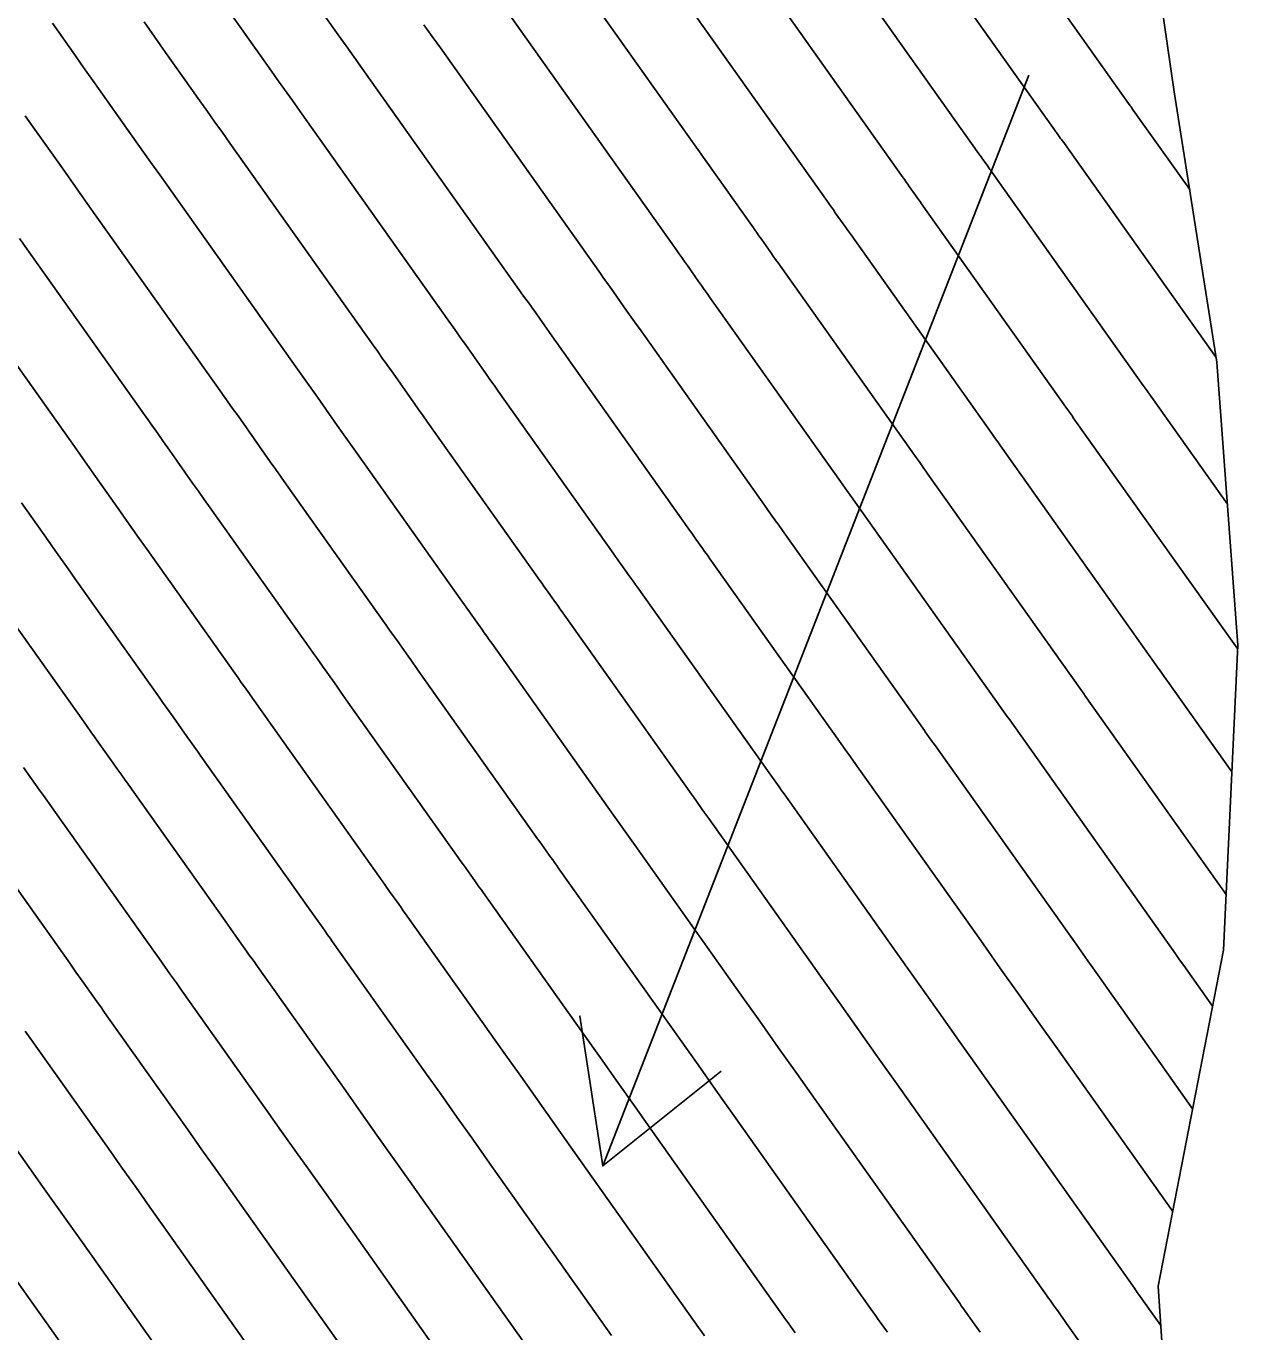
# Model space of a CAD drawing. Extents: x 954385 to 988206, y 1868364 to 1924553.
# Drawn here: x 956217.4 to 956265.4, y 1922619.2 to 1922670.9 of the extents above; entities that cross this region are included whole.
import ezdxf

# ---------------------------------------------------------------- set-up
doc = ezdxf.new("R2010")
doc.units = 0
for name, color, linetype in [('24', 7, 'Continuous'), ('26', 7, 'Continuous'), ('6', 7, 'Continuous'), ('7', 7, 'Continuous')]:
    doc.layers.add(name, color=color, linetype=linetype)

msp = doc.modelspace()

# ---------------------------------------------------------------- linework, layer by layer
at = {"layer": '24'}
msp.add_lwpolyline([(956261.325, 1922679.035), (956262.891, 1922668.269), (956264.571, 1922657.574), (956265.406, 1922646.361), (956264.837, 1922634.29), (956262.253, 1922620.986), (956263.006, 1922609.723), (956264.016, 1922598.617), (956264.273, 1922587.051), (956263.069, 1922577.053), (956262.76, 1922574.402), (956255.98, 1922558.531), (956251.505, 1922544.069), (956246.195, 1922529.097)], dxfattribs=at)
at = {"layer": '26'}
msp.add_lwpolyline([(956257.131, 1922668.928), (956240.268, 1922625.748), (956239.364, 1922631.68), (956240.268, 1922625.748), (956244.952, 1922629.497)], dxfattribs=at)
at = {"layer": '6'}
for points in [[(956264.99, 1922651.95), (956261.771, 1922656.488), (956261.656, 1922656.65), (956255.68, 1922665.077), (956255.636, 1922665.139), (956255.592, 1922665.201), (956255.548, 1922665.263), (956255.505, 1922665.325), (956255.33, 1922665.574), (956255.286, 1922665.636), (956255.242, 1922665.698), (956255.198, 1922665.76), (956255.155, 1922665.822), (956247.726, 1922676.298)], [(956263.616, 1922628.004), (956260.848, 1922631.914), (956260.386, 1922632.565), (956259.925, 1922633.217), (956259.463, 1922633.868), (956259.002, 1922634.52), (956253.397, 1922642.426), (956253.299, 1922642.565), (956253.035, 1922642.937), (956253.002, 1922642.983), (956247.383, 1922650.905), (956247.324, 1922650.988), (956247.265, 1922651.071), (956247.206, 1922651.154), (956247.147, 1922651.237), (956246.912, 1922651.569), (956246.794, 1922651.736), (956246.676, 1922651.902), (956241.716, 1922658.897), (956241.587, 1922659.079), (956241.458, 1922659.261), (956241.33, 1922659.443), (956241.201, 1922659.625), (956240.688, 1922660.355), (956240.559, 1922660.537), (956240.431, 1922660.719), (956240.302, 1922660.901), (956240.173, 1922661.083), (956233.843, 1922670.01), (956233.517, 1922670.469), (956233.192, 1922670.927)], [(956217.412, 1922667.317), (956217.657, 1922666.971), (956218.843, 1922665.298), (956219.122, 1922664.904), (956219.401, 1922664.51), (956219.68, 1922664.116), (956219.96, 1922663.722), (956225.191, 1922656.344), (956225.405, 1922656.042), (956225.619, 1922655.74), (956225.832, 1922655.438), (956226.046, 1922655.135), (956226.898, 1922653.925), (956227.111, 1922653.622), (956227.324, 1922653.32), (956227.538, 1922653.018), (956227.752, 1922652.716), (956231.697, 1922647.153), (956231.805, 1922647.001), (956231.913, 1922646.848), (956232.021, 1922646.696), (956232.129, 1922646.543), (956232.562, 1922645.933), (956232.67, 1922645.78), (956232.778, 1922645.628), (956232.886, 1922645.475), (956232.994, 1922645.323), (956237.625, 1922638.795), (956237.846, 1922638.483), (956238.215, 1922637.964), (956238.288, 1922637.86), (956238.362, 1922637.756), (956238.436, 1922637.652), (956238.51, 1922637.548), (956242.62, 1922631.749), (956243.329, 1922630.748), (956244.039, 1922629.747), (956244.748, 1922628.745), (956245.457, 1922627.744), (956250.962, 1922619.97), (956251.033, 1922619.869), (956251.104, 1922619.769), (956251.175, 1922619.668), (956251.247, 1922619.567), (956251.534, 1922619.162)], [(956233.717, 1922618.418), (956229.342, 1922624.597), (956228.748, 1922625.437), (956228.153, 1922626.276), (956227.558, 1922627.116), (956226.963, 1922627.955), (956223.622, 1922632.669), (956223.507, 1922632.831), (956223.393, 1922632.992), (956223.278, 1922633.154), (956223.163, 1922633.315), (956222.705, 1922633.961), (956222.476, 1922634.285), (956222.247, 1922634.608), (956218.606, 1922639.74), (956218.449, 1922639.962), (956218.291, 1922640.184), (956218.134, 1922640.406), (956217.976, 1922640.628), (956217.347, 1922641.517)]]:
    msp.add_lwpolyline(points, dxfattribs=at)
at = {"layer": '7'}
for points in [[(956263.499, 1922664.4), (956261.266, 1922667.55), (956261.236, 1922667.592), (956261.177, 1922667.675), (956261.147, 1922667.717), (956253.279, 1922678.814)], [(956250.502, 1922677.556), (956258.151, 1922666.77), (956258.178, 1922666.732), (956258.205, 1922666.694), (956258.231, 1922666.656), (956258.258, 1922666.618), (956258.365, 1922666.465), (956258.392, 1922666.427), (956258.419, 1922666.389), (956258.446, 1922666.351), (956258.473, 1922666.313), (956264.543, 1922657.753)], [(956244.949, 1922675.041), (956252.158, 1922664.874), (956252.219, 1922664.788), (956252.28, 1922664.702), (956252.341, 1922664.616), (956252.401, 1922664.53), (956252.644, 1922664.185), (956252.705, 1922664.099), (956252.765, 1922664.013), (956252.826, 1922663.927), (956252.887, 1922663.841), (956258.66, 1922655.7), (956258.738, 1922655.591), (956258.854, 1922655.426), (956258.893, 1922655.371), (956265.306, 1922646.332), (956265.398, 1922646.201)], [(956242.172, 1922673.783), (956249.162, 1922663.926), (956249.24, 1922663.816), (956249.318, 1922663.706), (956249.395, 1922663.596), (956249.473, 1922663.486), (956249.783, 1922663.045), (956249.861, 1922662.935), (956249.939, 1922662.825), (956250.017, 1922662.715), (956250.094, 1922662.605), (956255.664, 1922654.751), (956255.752, 1922654.627), (956255.928, 1922654.379), (956256.016, 1922654.255), (956262.229, 1922645.496), (956262.33, 1922645.353), (956265.17, 1922641.347)], [(956262.826, 1922623.938), (956258.267, 1922630.377), (956257.508, 1922631.45), (956256.748, 1922632.523), (956255.987, 1922633.596), (956255.227, 1922634.668), (956250.42, 1922641.45), (956250.338, 1922641.566), (956250.256, 1922641.682), (956250.009, 1922642.03), (956249.927, 1922642.146), (956244.505, 1922649.789), (956244.436, 1922649.886), (956244.368, 1922649.982), (956244.299, 1922650.079), (956244.23, 1922650.176), (956243.955, 1922650.564), (956243.818, 1922650.758), (956243.68, 1922650.952), (956238.923, 1922657.661), (956238.777, 1922657.867), (956238.632, 1922658.073), (956238.486, 1922658.279), (956238.341, 1922658.485), (956237.759, 1922659.311), (956237.614, 1922659.517), (956237.468, 1922659.723), (956237.323, 1922659.929), (956237.177, 1922660.135), (956231.066, 1922668.753), (956230.75, 1922669.198), (956230.434, 1922669.644), (956230.118, 1922670.09), (956229.802, 1922670.535), (956228.269, 1922672.699)], [(956239.396, 1922672.525), (956246.166, 1922662.979), (956246.26, 1922662.845), (956246.355, 1922662.711), (956246.45, 1922662.576), (956246.545, 1922662.442), (956246.923, 1922661.905), (956247.017, 1922661.771), (956247.112, 1922661.637), (956247.207, 1922661.503), (956247.302, 1922661.369), (956252.668, 1922653.801), (956252.786, 1922653.635), (956252.981, 1922653.359), (956253.06, 1922653.249), (956253.138, 1922653.138), (956259.153, 1922644.658), (956259.319, 1922644.424), (956259.353, 1922644.377), (956264.941, 1922636.494)], [(956225.616, 1922671.267), (956227.062, 1922669.226), (956227.369, 1922668.793), (956227.676, 1922668.36), (956227.983, 1922667.928), (956228.289, 1922667.495), (956234.18, 1922659.188), (956234.343, 1922658.958), (956234.506, 1922658.727), (956234.669, 1922658.497), (956234.831, 1922658.267), (956235.48, 1922657.345), (956235.642, 1922657.115), (956235.805, 1922656.884), (956235.968, 1922656.654), (956236.13, 1922656.424), (956240.685, 1922650.002), (956240.763, 1922649.891), (956240.842, 1922649.781), (956240.92, 1922649.67), (956240.999, 1922649.559), (956241.313, 1922649.115), (956241.392, 1922649.005), (956241.47, 1922648.894), (956241.549, 1922648.783), (956241.627, 1922648.672), (956246.851, 1922641.308), (956247.048, 1922641.03), (956247.245, 1922640.753), (956247.344, 1922640.614), (956247.442, 1922640.475), (956252.014, 1922634.025), (956252.792, 1922632.927), (956253.57, 1922631.829), (956254.348, 1922630.73), (956255.126, 1922629.632), (956261.308, 1922620.901), (956261.426, 1922620.734), (956261.473, 1922620.669), (956262.357, 1922619.423)], [(956264.406, 1922632.07), (956263.428, 1922633.451), (956263.265, 1922633.681), (956263.102, 1922633.911), (956262.939, 1922634.141), (956262.776, 1922634.371), (956256.375, 1922643.402), (956256.276, 1922643.541), (956256.078, 1922643.821), (956250.26, 1922652.022), (956250.162, 1922652.16), (956250.064, 1922652.298), (956249.868, 1922652.575), (956249.77, 1922652.713), (956249.672, 1922652.851), (956244.509, 1922660.133), (956244.397, 1922660.291), (956244.285, 1922660.449), (956244.173, 1922660.607), (956244.062, 1922660.765), (956243.616, 1922661.398), (956243.505, 1922661.557), (956243.393, 1922661.715), (956243.281, 1922661.873), (956243.169, 1922662.031), (956236.619, 1922671.268)], [(956255.2, 1922619.167), (956255.003, 1922619.444), (956254.906, 1922619.582), (956254.808, 1922619.719), (956254.608, 1922620.001), (956254.559, 1922620.071), (956254.509, 1922620.14), (956254.46, 1922620.21), (956254.41, 1922620.28), (956248.68, 1922628.373), (956247.948, 1922629.407), (956247.216, 1922630.441), (956246.484, 1922631.474), (956245.751, 1922632.508), (956241.487, 1922638.523), (956241.356, 1922638.708), (956241.225, 1922638.893), (956240.897, 1922639.356), (956240.7, 1922639.633), (956235.872, 1922646.439), (956235.774, 1922646.578), (956235.675, 1922646.716), (956235.577, 1922646.855), (956235.479, 1922646.994), (956235.086, 1922647.548), (956234.988, 1922647.687), (956234.889, 1922647.826), (956234.791, 1922647.964), (956234.693, 1922648.103), (956230.545, 1922653.952), (956230.348, 1922654.23), (956230.151, 1922654.508), (956229.955, 1922654.787), (956229.759, 1922655.065), (956228.974, 1922656.179), (956228.778, 1922656.458), (956228.581, 1922656.736), (956228.385, 1922657.014), (956228.188, 1922657.292), (956222.736, 1922664.98), (956222.448, 1922665.387), (956222.159, 1922665.794), (956221.871, 1922666.2), (956221.582, 1922666.607), (956220.31, 1922668.403), (956220.081, 1922668.726), (956219.853, 1922669.049), (956219.624, 1922669.373), (956219.396, 1922669.696), (956218.484, 1922670.991)], [(956222.113, 1922671.038), (956222.325, 1922670.737), (956222.538, 1922670.436), (956222.75, 1922670.136), (956222.963, 1922669.835), (956224.322, 1922667.917), (956224.62, 1922667.497), (956224.918, 1922667.077), (956225.215, 1922666.657), (956225.513, 1922666.237), (956231.184, 1922658.24), (956231.364, 1922657.986), (956231.544, 1922657.732), (956231.723, 1922657.477), (956231.902, 1922657.223), (956232.619, 1922656.205), (956232.798, 1922655.951), (956232.978, 1922655.696), (956233.158, 1922655.442), (956233.338, 1922655.188), (956237.689, 1922649.053), (956237.777, 1922648.928), (956237.865, 1922648.803), (956237.954, 1922648.678), (956238.042, 1922648.554), (956238.396, 1922648.055), (956238.484, 1922647.93), (956238.573, 1922647.805), (956238.661, 1922647.68), (956238.75, 1922647.556), (956243.776, 1922640.47), (956243.948, 1922640.228), (956244.235, 1922639.823), (956244.35, 1922639.661), (956244.465, 1922639.499), (956248.883, 1922633.266), (956249.638, 1922632.201), (956250.393, 1922631.135), (956251.148, 1922630.069), (956251.903, 1922629.002), (956257.859, 1922620.591), (956257.915, 1922620.512), (956257.97, 1922620.434), (956258.109, 1922620.238), (956258.191, 1922620.122), (956258.328, 1922619.929), (956258.409, 1922619.815), (956258.544, 1922619.625), (956258.598, 1922619.549), (956258.625, 1922619.511), (956262.739, 1922613.721)], [(956247.885, 1922619.134), (956247.792, 1922619.265), (956247.699, 1922619.397), (956247.606, 1922619.528), (956247.513, 1922619.659), (956242.234, 1922627.114), (956241.548, 1922628.083), (956240.862, 1922629.052), (956240.175, 1922630.021), (956239.488, 1922630.99), (956235.532, 1922636.572), (956235.45, 1922636.688), (956235.368, 1922636.803), (956235.286, 1922636.918), (956235.204, 1922637.034), (956234.795, 1922637.611), (956234.631, 1922637.842), (956234.549, 1922637.958), (956230.117, 1922644.206), (956229.999, 1922644.372), (956229.881, 1922644.539), (956229.763, 1922644.705), (956229.645, 1922644.872), (956229.173, 1922645.538), (956229.055, 1922645.704), (956228.937, 1922645.871), (956228.819, 1922646.037), (956228.701, 1922646.204), (956224.959, 1922651.48), (956224.728, 1922651.806), (956224.498, 1922652.132), (956224.267, 1922652.458), (956224.037, 1922652.785), (956223.117, 1922654.091), (956222.887, 1922654.418), (956222.657, 1922654.744), (956222.426, 1922655.07), (956222.195, 1922655.396), (956217.183, 1922662.465)], [(956214.406, 1922661.207), (956219.199, 1922654.449), (956219.447, 1922654.099), (956219.694, 1922653.749), (956219.942, 1922653.398), (956220.189, 1922653.048), (956221.176, 1922651.645), (956221.424, 1922651.294), (956221.671, 1922650.944), (956221.919, 1922650.594), (956222.166, 1922650.244), (956225.705, 1922645.254), (956225.833, 1922645.074), (956225.961, 1922644.893), (956226.088, 1922644.713), (956226.216, 1922644.532), (956226.728, 1922643.811), (956226.855, 1922643.631), (956226.983, 1922643.45), (956227.111, 1922643.27), (956227.239, 1922643.09), (956231.474, 1922637.12), (956231.654, 1922636.866), (956231.834, 1922636.612), (956232.194, 1922636.104), (956232.284, 1922635.977), (956232.374, 1922635.85), (956232.464, 1922635.723), (956232.554, 1922635.596), (956236.357, 1922630.232), (956237.021, 1922629.295), (956237.684, 1922628.358), (956238.348, 1922627.422), (956239.011, 1922626.485), (956244.064, 1922619.349), (956244.179, 1922619.187), (956244.293, 1922619.025)], [(956240.615, 1922619.038), (956235.788, 1922625.856), (956235.148, 1922626.76), (956234.507, 1922627.664), (956233.867, 1922628.569), (956233.226, 1922629.473), (956229.577, 1922634.621), (956229.479, 1922634.759), (956229.38, 1922634.898), (956229.282, 1922635.036), (956229.184, 1922635.175), (956228.693, 1922635.867), (956228.496, 1922636.144), (956228.398, 1922636.283), (956224.361, 1922641.973), (956224.224, 1922642.167), (956224.086, 1922642.361), (956223.948, 1922642.556), (956223.811, 1922642.75), (956223.26, 1922643.527), (956223.122, 1922643.721), (956222.984, 1922643.916), (956222.847, 1922644.11), (956222.709, 1922644.304), (956219.374, 1922649.008), (956219.109, 1922649.382), (956218.844, 1922649.756), (956218.58, 1922650.13), (956218.316, 1922650.505), (956217.26, 1922652.004)], [(956237.166, 1922618.728), (956232.565, 1922625.226), (956231.948, 1922626.098), (956231.33, 1922626.97), (956230.712, 1922627.842), (956230.094, 1922628.714), (956226.599, 1922633.645), (956226.493, 1922633.795), (956226.386, 1922633.945), (956226.28, 1922634.095), (956226.174, 1922634.245), (956225.748, 1922634.845), (956225.535, 1922635.145), (956225.323, 1922635.445), (956221.484, 1922640.857), (956221.336, 1922641.065), (956221.189, 1922641.273), (956221.041, 1922641.481), (956220.893, 1922641.689), (956220.303, 1922642.522), (956220.156, 1922642.73), (956220.008, 1922642.938), (956219.861, 1922643.146), (956219.713, 1922643.355), (956216.581, 1922647.772)], [(956230.269, 1922618.107), (956226.119, 1922623.967), (956225.548, 1922624.775), (956224.976, 1922625.582), (956224.404, 1922626.389), (956223.832, 1922627.197), (956220.644, 1922631.694), (956220.521, 1922631.867), (956220.399, 1922632.04), (956220.276, 1922632.213), (956220.153, 1922632.386), (956219.662, 1922633.078), (956219.417, 1922633.424), (956219.171, 1922633.77), (956215.729, 1922638.623)], [(956217.405, 1922631.087), (956217.536, 1922630.903), (956217.666, 1922630.718), (956220.7, 1922626.438), (956221.249, 1922625.663), (956221.798, 1922624.888), (956222.347, 1922624.113), (956222.896, 1922623.338), (956226.82, 1922617.797)], [(956214.689, 1922629.742), (956217.569, 1922625.679), (956218.095, 1922624.937), (956218.621, 1922624.194), (956219.147, 1922623.451), (956219.673, 1922622.709), (956223.371, 1922617.486)], [(956216.45, 1922622.079), (956219.922, 1922617.176)]]:
    msp.add_lwpolyline(points, dxfattribs=at)

doc.saveas('drawing.dxf')
